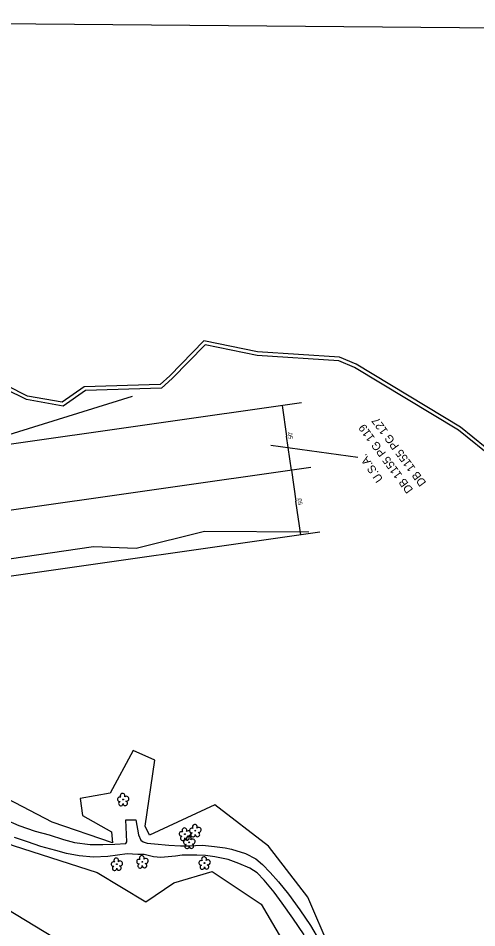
# Model space of a CAD drawing. Extents: x 472260 to 482161, y 489063 to 507124.
# Drawn here: x 474968 to 475319, y 503038 to 503733 of the extents above; entities that cross this region are included whole.
import ezdxf

# ---------------------------------------------------------------- set-up
doc = ezdxf.new("R2010")
doc.units = 0
for name, color, linetype in [('Exist Structure Minor Drop Inlet Cogo Elevation', 7, 'Continuous'), ('Exist Structure Minor Drop Inlet Cogo Number', 7, 'Continuous'), ('Exist Structure Minor Pipes CMP 15 Inch Cogo Comment', 7, 'Continuous'), ('Exist Structure Minor Pipes CMP 15 Inch Cogo Number', 7, 'Continuous'), ('Exist Structure Minor Pipes CMP 30 Inch Cogo Number', 7, 'Continuous'), ('Prop Drainage Structure Drop Inlet Grate 2 Wide Slots and Flat Grates 840 20 Label', 7, 'Continuous'), ('Prop Drainage Structure Pipe RCP 18in Class III', 7, 'Continuous'), ('Prop Drainage Structure Pipe RCP 24in Class III', 7, 'Continuous'), ('Prop Drainage Structure Pipe Welded Steel 66in Label', 7, 'Continuous'), ('Prop Erosion Rip Rap Pad at Outlet Label', 7, 'Continuous'), ('Scratch_Level_7', 7, 'Continuous')]:
    doc.layers.add(name, color=color, linetype=linetype)

msp = doc.modelspace()

# ---------------------------------------------------------------- linework, layer by layer
at = {"layer": 'Exist Structure Minor Drop Inlet Cogo Elevation'}
msp.add_line((475124.55, 502951.89), (474936.11, 503066.11), dxfattribs=at)
at = {"layer": 'Exist Structure Minor Drop Inlet Cogo Number'}
msp.add_line((474517.23, 503733.46), (475589.69, 503723.74), dxfattribs=at)
at = {"layer": 'Exist Structure Minor Pipes CMP 15 Inch Cogo Comment'}
for p, q in [((475170.53, 503437.14), (475173.88, 503413.63)), ((475177.59, 503387.65), (475173.88, 503413.63)), ((475177.57, 503387.64), (475180.96, 503363.9)), ((475184.63, 503338.14), (475180.96, 503363.9))]:
    msp.add_line(p, q, dxfattribs=at)
at = {"layer": 'Exist Structure Minor Pipes CMP 15 Inch Cogo Number'}
msp.add_line((475161.89, 503406.68), (475228.39, 503397.55), dxfattribs=at)
at = {"layer": 'Exist Structure Minor Pipes CMP 30 Inch Cogo Number'}
for p, q in [((475185.23, 503439.24), (474842.93, 503390.38)), ((475192.3, 503389.75), (474859.92, 503342.29)), ((475199.37, 503340.25), (474876.91, 503294.21))]:
    msp.add_line(p, q, dxfattribs=at)
at = {"layer": 'Prop Drainage Structure Drop Inlet Grate 2 Wide Slots and Flat Grates 840 20 Label'}
for p, q in [((475048.69, 503135.65), (475048.69, 503135.65)), ((475096.03, 503109.2), (475096.03, 503109.2)), ((475103.97, 503111.83), (475103.97, 503111.83)), ((475099.37, 503102.9), (475099.37, 503102.9)), ((475043.85, 503086.15), (475043.85, 503086.15)), ((475063.41, 503088.04), (475063.41, 503088.04)), ((475111.03, 503087.07), (475111.03, 503087.07))]:
    msp.add_line(p, q, dxfattribs=at)
for centre in [(475048.69, 503135.65), (475096.03, 503109.2), (475103.97, 503111.83), (475099.37, 503102.9), (475043.85, 503086.15), (475063.41, 503088.04), (475111.03, 503087.07)]:
    msp.add_circle(centre, 0.326, dxfattribs=at)
for centre, radius, start, end in [((475046.09, 503135.81), 1.73, 62.66361, 279.3457), ((475048.31, 503138.53), 1.86, 330.16508, 219.71335), ((475051.24, 503136.24), 1.9, 257.1011, 134.19993), ((475046.99, 503132.53), 1.69, 111.56708, 6.23104), ((475050.36, 503132.75), 1.7, 181.28216, 74.55999), ((475095.65, 503112.07), 1.86, 330.16508, 219.71335), ((475101.36, 503111.98), 1.73, 62.66361, 279.3457), ((475103.58, 503114.7), 1.86, 330.16508, 219.71335), ((475106.52, 503112.42), 1.9, 257.1011, 134.19993), ((475093.43, 503109.35), 1.73, 62.66361, 279.3457), ((475094.33, 503106.08), 1.69, 111.56708, 6.23104), ((475097.71, 503106.3), 1.7, 181.28216, 74.55999), ((475098.98, 503105.77), 1.86, 330.16508, 219.71335), ((475098.58, 503109.79), 1.9, 257.1011, 134.19993), ((475102.26, 503108.71), 1.69, 111.56708, 6.23104), ((475105.64, 503108.93), 1.7, 181.28216, 74.55999), ((475096.76, 503103.05), 1.73, 62.66361, 279.3457), ((475097.67, 503099.78), 1.69, 111.56708, 6.23104), ((475101.04, 503100), 1.7, 181.28216, 74.55999), ((475101.92, 503103.49), 1.9, 257.1011, 134.19993), ((475063.03, 503090.91), 1.86, 330.16508, 219.71335), ((475041.24, 503086.3), 1.73, 62.66361, 279.3457), ((475043.46, 503089.02), 1.86, 330.16508, 219.71335), ((475046.4, 503086.74), 1.9, 257.1011, 134.19993), ((475060.81, 503088.19), 1.73, 62.66361, 279.3457), ((475061.71, 503084.92), 1.69, 111.56708, 6.23104), ((475065.09, 503085.14), 1.7, 181.28216, 74.55999), ((475065.96, 503088.63), 1.9, 257.1011, 134.19993), ((475108.43, 503087.22), 1.73, 62.66361, 279.3457), ((475110.65, 503089.94), 1.86, 330.16508, 219.71335), ((475113.58, 503087.65), 1.9, 257.1011, 134.19993), ((475042.15, 503083.03), 1.69, 111.56708, 6.23104), ((475045.52, 503083.25), 1.7, 181.28216, 74.55999), ((475109.33, 503083.95), 1.69, 111.56708, 6.23104), ((475112.71, 503084.17), 1.7, 181.28216, 74.55999)]:
    msp.add_arc(centre, radius, start, end, dxfattribs=at)
at = {"layer": 'Prop Drainage Structure Pipe RCP 18in Class III'}
for points in [[(474958.4, 503120.46), (474969.01, 503115.79), (474981.33, 503111.42), (474992.13, 503108.66), (475003.12, 503105.08), (475011.38, 503102.75), (475023.52, 503101.17), (475033.18, 503101.19), (475042.45, 503101.46), (475050.78, 503101.93), (475051.62, 503103.29), (475050.77, 503120.15), (475058.56, 503120.04), (475060.41, 503108.59), (475062.18, 503104.57), (475063.95, 503103.36), (475067.06, 503102.39), (475072.85, 503101.67), (475083.7, 503100.69), (475092.66, 503100.31), (475098.65, 503100.18), (475109.6, 503100.68), (475118.54, 503099.62), (475126.73, 503098.59), (475131.55, 503097.8), (475142.31, 503094.28), (475150.38, 503090.16), (475155.38, 503085.9), (475161.39, 503079.87), (475167.66, 503072.57), (475175.37, 503063.34), (475184.08, 503051.32), (475192.03, 503039.2), (475198.97, 503027.57)], [(475187.4, 503032.04), (475178.7, 503044.87), (475170.51, 503056.45), (475164.21, 503064.87), (475156.64, 503073.85), (475151.28, 503079.45), (475145.74, 503083.13), (475137.17, 503086.83), (475129.11, 503089.74), (475118.98, 503091.93), (475111.89, 503092.92), (475105.13, 503093.21), (475093.93, 503093.04), (475088.69, 503092.33), (475077.54, 503091.38), (475071.92, 503091.79), (475064.89, 503093.61), (475059.92, 503093.72), (475051.7, 503093.99), (475036.89, 503092.02), (475025.93, 503091.45), (475015.2, 503092.57), (475005.28, 503094.28), (474997.32, 503096.78), (474985.68, 503099.85), (474975.52, 503103.38), (474965.59, 503106.63)]]:
    msp.add_lwpolyline(points, dxfattribs=at)
at = {"layer": 'Prop Drainage Structure Pipe RCP 24in Class III'}
for points in [[(475453.56, 503072.8), (475420.01, 503219.47), (475376.27, 503331.41), (475335.37, 503397.72), (475306.98, 503420.57), (475226.98, 503468.7), (475214.4, 503474.15), (475151.64, 503478.19), (475110.62, 503486.6), (475084.38, 503459.78), (475076.99, 503453.1), (475019.02, 503451.45), (475002.18, 503439.66), (474975.65, 503444.36), (474960.04, 503452.11), (474939.95, 503467.38), (474911.73, 503481.19), (474894.06, 503490.5), (474868.27, 503509.8), (474841.74, 503519.29)], [(475450.86, 503072.18), (475417.36, 503218.65), (475373.78, 503330.17), (475333.26, 503395.86), (475305.39, 503418.29), (475225.71, 503466.24), (475213.74, 503471.42), (475151.27, 503475.44), (475111.54, 503483.58), (475086.3, 503457.79), (475078.09, 503450.36), (475019.93, 503448.71), (475002.83, 503436.73), (474974.77, 503441.7), (474958.58, 503449.75), (474938.49, 503465.01), (474910.48, 503478.72), (474892.58, 503488.15), (474866.95, 503507.34), (474840.81, 503516.69)]]:
    msp.add_lwpolyline(points, dxfattribs=at)
at = {"layer": 'Prop Erosion Rip Rap Pad at Outlet Label'}
for points in [[(475055.55, 503444.09), (474919.24, 503401.65), (474826.03, 503363.43)], [(474919.29, 503313.6), (475026.13, 503329.3), (475058.66, 503328.08), (475110.92, 503340.9), (475190.85, 503340.54)], [(475230.74, 502956.28), (475224.23, 502981.44), (475190.08, 503060.84), (475160.08, 503099.98), (475118.98, 503131.59), (475068.87, 503108.51), (475065.61, 503115.38), (475072.91, 503165.78), (475056.48, 503173.08), (475038.73, 503140.56), (475015.88, 503136.4), (475017.52, 503123.45), (475039.78, 503110.89), (475040.49, 503102.56), (474994.31, 503118.33), (474891.59, 503171.92), (474843.84, 503210.58), (474818.2, 503232.27)], [(474721.03, 503201.76), (474726.93, 503205.62), (474777.53, 503218.87), (474797.52, 503211.74), (474810.54, 503204.36), (474855.4, 503156.33), (474903.01, 503123.3), (474964.67, 503100.45), (475028.79, 503079.9), (475066.1, 503057.4), (475087.57, 503072.04), (475116.81, 503080.55), (475154.47, 503055.63), (475189.77, 502995.25), (475190.23, 502942), (475172.13, 502894.97), (475041.75, 502979.75), (474931.86, 503047.04), (474844.91, 503099.63), (474816.91, 503117.63), (474795.66, 503141.63), (474739.17, 503181.62)]]:
    msp.add_lwpolyline(points, dxfattribs=at)

# ---------------------------------------------------------------- texts
at = {"layer": 'Exist Structure Minor Pipes CMP 15 Inch Cogo Comment'}
for p in [(475178.75, 503411.72), (475186.09, 503361.35)]:
    msp.add_text("50'", height=3.2, rotation=98.12482, dxfattribs=at).set_placement(p)
at = {"layer": 'Prop Drainage Structure Pipe Welded Steel 66in Label'}
for s, p in [('DB 1155 PG 127', (475281.02, 503378.11)), ('DB 1155 PG 119', (475270.96, 503372.76))]:
    msp.add_text(s, height=6.25, rotation=126.44635, dxfattribs=at).set_placement(p)
at = {"layer": 'Scratch_Level_7'}
msp.add_text('U.S.A.', height=6.25, rotation=124.44701, dxfattribs=at).set_placement((475247.93, 503380.82))

doc.saveas('drawing.dxf')
